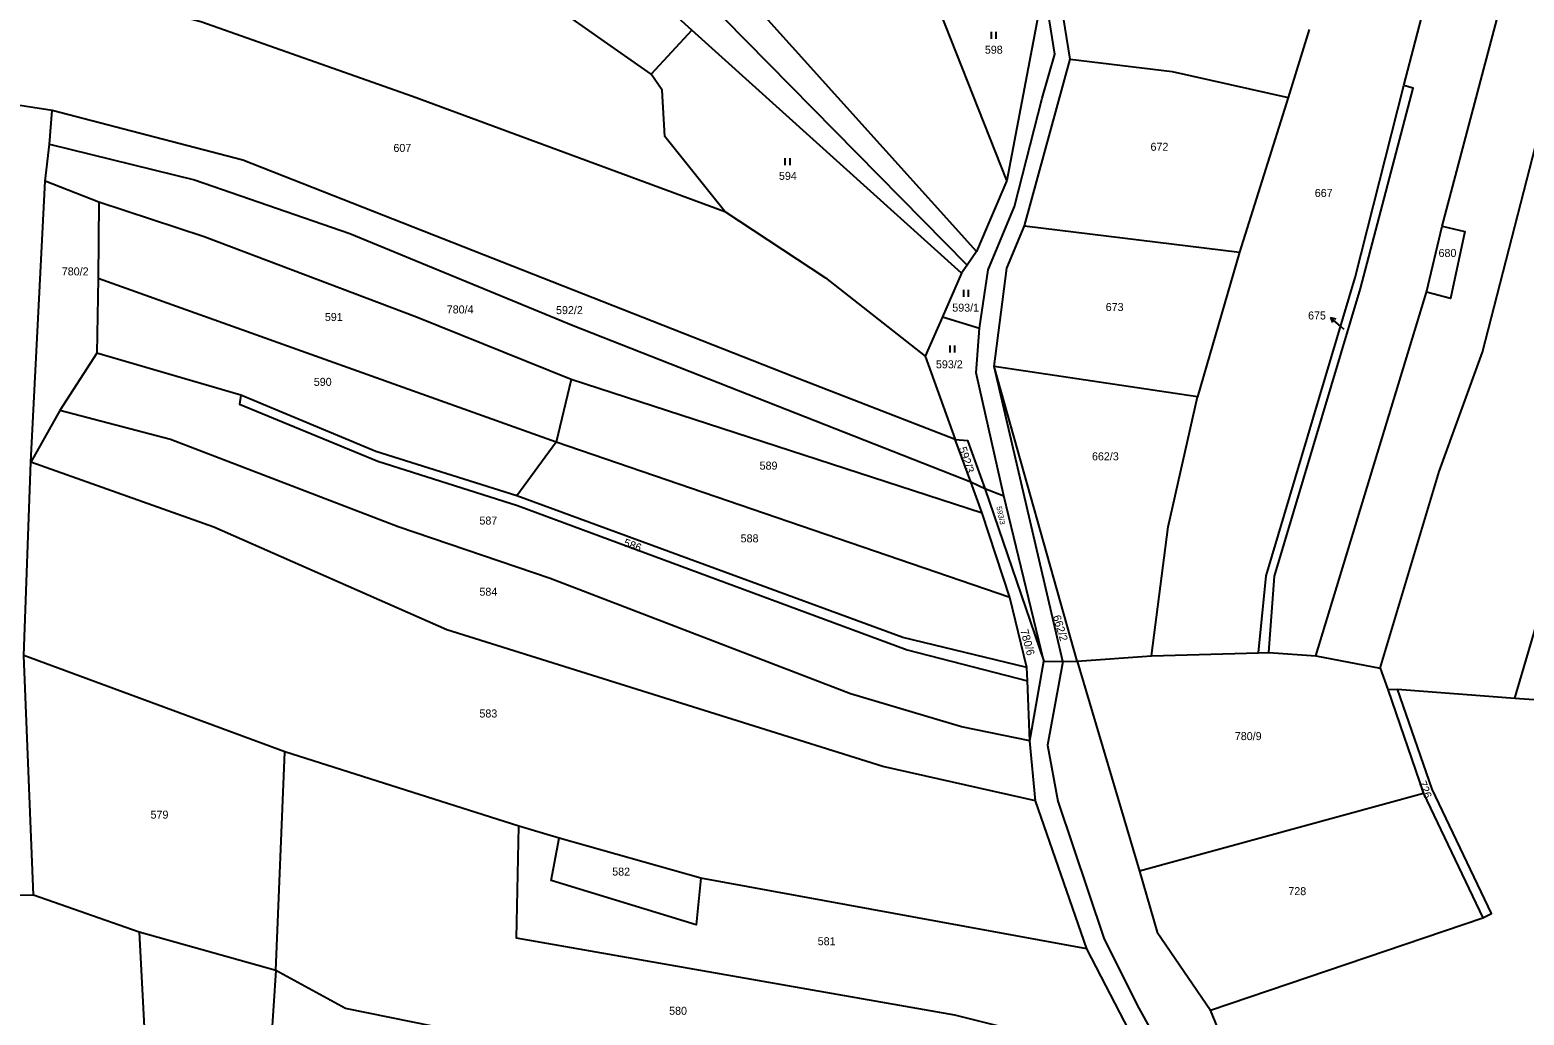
# Model space of a CAD drawing. Extents: x -680203 to -673936, y -1102717 to -1093650.
# Drawn here: x -678012.6 to -677695.3, y -1100146.1 to -1099936.9 of the extents above; entities that cross this region are included whole.
import ezdxf

# ---------------------------------------------------------------- set-up
doc = ezdxf.new("R2010")
doc.units = 0
for name, color, linetype in [('_Ideová část', 7, 'Continuous'), ('SOxx02xx_Staničení_Popis10', 7, 'Continuous'), ('SOxxxxxx_Koleje_hlavní_body_Popis10', 7, 'Continuous'), ('SOxxxxxx_Osa_bod_P', 7, 'Continuous'), ('x_prac', 7, 'Continuous')]:
    doc.layers.add(name, color=color, linetype=linetype)

msp = doc.modelspace()

# ---------------------------------------------------------------- linework, layer by layer
at = {"layer": '_Ideová část'}
msp.add_circle((-676417.7, -1099401.52), 1287.12, dxfattribs=at)
at = {"layer": 'SOxx02xx_Staničení_Popis10'}
for p, q in [((-677734.12, -1099999.94), (-677736.35, -1099997.93)), ((-677736.35, -1099997.93), (-677735.27, -1099998.23)), ((-677736.35, -1099997.93), (-677735.94, -1099998.97)), ((-677733.5, -1100000.5), (-677734.12, -1099999.94))]:
    msp.add_line(p, q, dxfattribs=at)
at = {"layer": 'SOxxxxxx_Koleje_hlavní_body_Popis10'}
for p, q in [((-677808.41, -1099938.79), (-677808.41, -1099937.29)), ((-677807.41, -1099938.79), (-677807.41, -1099937.29)), ((-677852.17, -1099965.58), (-677852.17, -1099964.08)), ((-677851.17, -1099965.58), (-677851.17, -1099964.08)), ((-677814.28, -1099993.56), (-677814.28, -1099992.06)), ((-677813.28, -1099993.56), (-677813.28, -1099992.06)), ((-677817.18, -1100005.4), (-677817.18, -1100003.9)), ((-677816.18, -1100005.4), (-677816.18, -1100003.9))]:
    msp.add_line(p, q, dxfattribs=at)
at = {"layer": 'x_prac'}
for p, q in [((-677920.69, -1099862.52), (-677811.6, -1099983.89)), ((-677813.57, -1099986.82), (-677925.17, -1099873.3)), ((-677720.79, -1099948.7), (-677701.89, -1099875.55)), ((-677872.05, -1099936.93), (-677929.48, -1099884.65)), ((-677797.24, -1099927.37), (-677805.15, -1099968.83)), ((-677805.15, -1099968.83), (-677819.4, -1099932.66)), ((-677872.05, -1099936.93), (-677880.66, -1099946.27)), ((-677814.72, -1099988.52), (-677872.05, -1099936.93)), ((-677740.91, -1099936.79), (-677745.35, -1099951.19)), ((-677801.38, -1099978.45), (-677791.66, -1099943.09)), ((-678007.9, -1099953.98), (-678038.65, -1099949.29)), ((-677745.35, -1099951.19), (-677755.7, -1099984.09)), ((-678008.46, -1099961.12), (-678007.9, -1099953.98)), ((-678009.36, -1099968.95), (-678008.46, -1099961.12)), ((-678012.4, -1100028.63), (-678009.36, -1099968.95)), ((-677997.99, -1099973.41), (-678009.36, -1099968.95)), ((-677805.15, -1099968.83), (-677811.6, -1099983.89)), ((-677997.99, -1099973.41), (-677998.1, -1099989.62)), ((-677801.38, -1099978.45), (-677755.7, -1099984.09)), ((-677715.99, -1099992.53), (-677712.67, -1099978.54)), ((-677811.6, -1099983.89), (-677813.57, -1099986.82)), ((-677813.57, -1099986.82), (-677814.72, -1099988.52)), ((-677755.7, -1099984.09), (-677764.63, -1100014.76)), ((-677998.1, -1099989.62), (-677998.43, -1100005.48)), ((-677900.83, -1100024.38), (-677998.1, -1099989.62)), ((-677814.72, -1099988.52), (-677818.76, -1099997.77)), ((-677739.49, -1100069.79), (-677715.99, -1099992.53)), ((-677818.76, -1099997.77), (-677822.44, -1100006.14)), ((-677818.76, -1099997.77), (-677810.91, -1100000.18)), ((-677998.43, -1100005.48), (-678006.27, -1100017.68)), ((-677967.82, -1100014.42), (-677998.43, -1100005.48)), ((-677822.44, -1100006.14), (-677816.12, -1100023.87)), ((-677793.2, -1100070.99), (-677807.79, -1100008.31)), ((-677790.21, -1100070.91), (-677807.79, -1100008.31)), ((-677764.63, -1100014.76), (-677807.79, -1100008.31)), ((-677897.63, -1100011.1), (-677900.83, -1100024.38)), ((-677810.36, -1100039.5), (-677897.63, -1100011.1)), ((-678006.27, -1100017.68), (-678012.4, -1100028.63)), ((-677900.83, -1100024.38), (-677909.21, -1100035.83)), ((-677804.5, -1100057.42), (-677900.83, -1100024.38)), ((-677812.79, -1100032.84), (-677816.12, -1100023.87)), ((-678013.93, -1100069.72), (-678012.4, -1100028.63)), ((-677812.79, -1100032.84), (-677809.76, -1100034.23)), ((-677810.36, -1100039.5), (-677812.79, -1100032.84)), ((-677809.76, -1100034.23), (-677805.77, -1100035.8)), ((-677809.76, -1100034.23), (-677797.29, -1100070.92)), ((-677797.29, -1100070.92), (-677805.77, -1100035.8)), ((-677804.5, -1100057.42), (-677810.36, -1100039.5)), ((-677800.84, -1100072.27), (-677804.5, -1100057.42)), ((-677774.4, -1100069.81), (-677751.68, -1100069.14)), ((-677751.68, -1100069.14), (-677749.49, -1100069.1)), ((-677749.49, -1100069.1), (-677739.49, -1100069.79)), ((-678011.85, -1100120.62), (-678013.93, -1100069.72)), ((-677958.47, -1100090.15), (-678013.93, -1100069.72)), ((-677800.74, -1100075.12), (-677800.84, -1100072.27)), ((-677800.25, -1100087.84), (-677797.29, -1100070.92)), ((-677797.29, -1100070.92), (-677793.2, -1100070.99)), ((-677793.2, -1100070.99), (-677790.21, -1100070.91)), ((-677790.21, -1100070.91), (-677774.4, -1100069.81)), ((-677790.21, -1100070.91), (-677776.96, -1100115.52)), ((-677739.49, -1100069.79), (-677725.86, -1100072.43)), ((-677725.86, -1100072.43), (-677724.21, -1100076.9)), ((-677800.25, -1100087.84), (-677800.74, -1100075.12)), ((-677724.21, -1100076.9), (-677722.18, -1100076.88)), ((-677724.21, -1100076.9), (-677716.63, -1100099.01)), ((-677722.18, -1100076.88), (-677697.24, -1100078.81)), ((-677697.24, -1100078.81), (-677682.69, -1100079.8)), ((-677799.05, -1100100.58), (-677800.25, -1100087.84)), ((-677960.41, -1100136.62), (-677958.47, -1100090.15)), ((-677908.77, -1100105.99), (-677958.47, -1100090.15)), ((-677788.12, -1100131.98), (-677799.05, -1100100.58)), ((-677716.63, -1100099.01), (-677776.96, -1100115.52)), ((-677716.63, -1100099.01), (-677704.05, -1100125.42)), ((-677900.19, -1100108.49), (-677908.77, -1100105.99)), ((-677870.15, -1100117.02), (-677900.19, -1100108.49)), ((-677788.12, -1100131.98), (-677870.15, -1100117.02)), ((-677989.41, -1100128.44), (-678011.85, -1100120.62)), ((-677761.9, -1100145), (-677704.05, -1100125.42)), ((-677960.41, -1100136.62), (-677989.41, -1100128.44)), ((-677775.54, -1100156.29), (-677788.12, -1100131.98))]:
    msp.add_line(p, q, dxfattribs=at)
for points in [[(-677725.86, -1100072.43), (-677713.33, -1100030.64), (-677704.08, -1100005.32), (-677680.91, -1099915.24), (-677663.7, -1099850.08), (-677649.9, -1099804.24)], [(-677712.67, -1099978.54), (-677678.33, -1099848.87), (-677667.92, -1099813.74)], [(-677697.24, -1100078.81), (-677688.12, -1100047.76), (-677679.11, -1100021.14), (-677663.31, -1099955.37), (-677640.29, -1099864.19)], [(-677880.66, -1099946.27), (-677903.81, -1099930.01), (-677916.12, -1099923.61), (-677930.96, -1099918.47), (-677942.7, -1099912.28)], [(-678040.65, -1099919.85), (-678008.56, -1099926.48), (-677976.28, -1099935.1), (-677931.37, -1099950.95), (-677865.02, -1099975.4)], [(-677791.66, -1099943.09), (-677794.06, -1099928.04), (-677790.7, -1099922.47)], [(-677810.91, -1100000.18), (-677809.11, -1099987.84), (-677803.46, -1099974.39), (-677797.59, -1099951.39), (-677794.9, -1099942.05), (-677797.24, -1099927.37)], [(-677791.66, -1099943.09), (-677770.01, -1099945.72), (-677745.35, -1099951.19)], [(-677865.02, -1099975.4), (-677877.75, -1099959.5), (-677878.35, -1099949.68), (-677880.66, -1099946.27)], [(-677751.68, -1100069.14), (-677750.04, -1100052.8), (-677731.14, -1099989.46), (-677720.79, -1099948.7)], [(-677749.49, -1100069.1), (-677748.26, -1100052.9), (-677730.02, -1099991.8), (-677718.84, -1099949.25), (-677720.79, -1099948.7)], [(-677816.12, -1100023.87), (-677850.57, -1100010.44), (-677967.37, -1099964.56), (-678007.9, -1099953.98)], [(-678008.46, -1099961.12), (-677977.63, -1099968.67), (-677944.68, -1099980.12), (-677897.22, -1099999.67), (-677812.79, -1100032.84)], [(-677897.63, -1100011.1), (-677930.51, -1099997.86), (-677975.63, -1099980.81), (-677997.99, -1099973.41)], [(-677865.02, -1099975.4), (-677843.62, -1099989.52), (-677822.44, -1100006.14)], [(-677807.79, -1100008.31), (-677805.09, -1099987.45), (-677801.38, -1099978.45)], [(-677712.67, -1099978.54), (-677707.88, -1099979.69), (-677710.88, -1099993.87), (-677715.99, -1099992.53)], [(-677805.77, -1100035.8), (-677811.63, -1100009.67), (-677810.91, -1100000.18)], [(-677967.82, -1100014.42), (-677968.12, -1100016.33), (-677938.74, -1100028.46), (-677909.06, -1100037.89), (-677826.29, -1100068.53), (-677800.74, -1100075.12)], [(-677909.21, -1100035.83), (-677939.14, -1100026.36), (-677967.82, -1100014.42)], [(-677774.4, -1100069.81), (-677770.88, -1100042.4), (-677764.63, -1100014.76)], [(-677800.25, -1100087.84), (-677814.76, -1100084.88), (-677838.33, -1100077.86), (-677902.14, -1100053.34), (-677934.43, -1100042.41), (-677982.76, -1100023.85), (-678006.27, -1100017.68)], [(-677816.12, -1100023.87), (-677813.49, -1100024.06), (-677809.76, -1100034.23)], [(-677799.05, -1100100.58), (-677831.48, -1100093.28), (-677924.03, -1100064.29), (-677973.56, -1100042.43), (-678012.4, -1100028.63)], [(-677800.84, -1100072.27), (-677827.23, -1100065.86), (-677909.21, -1100035.83)], [(-677793.2, -1100070.99), (-677796.52, -1100088.79), (-677794.31, -1100100.66), (-677784.49, -1100129.74), (-677777.47, -1100143.98), (-677766.95, -1100162.88), (-677727.54, -1100238.94), (-677717.53, -1100256.99), (-677714.73, -1100265.98), (-677704.49, -1100280.54), (-677672.93, -1100317.78), (-677664.57, -1100331.57), (-677637.41, -1100366.48), (-677616.03, -1100389.56)], [(-677704.05, -1100125.42), (-677702.2, -1100124.51), (-677714.79, -1100098.12), (-677722.18, -1100076.88)], [(-677775.54, -1100156.29), (-677816.18, -1100146.1), (-677909.25, -1100129.73), (-677908.77, -1100105.99)], [(-677870.15, -1100117.02), (-677871.08, -1100126.91), (-677901.93, -1100117.49), (-677900.19, -1100108.49)], [(-677776.96, -1100115.52), (-677773.16, -1100128.48), (-677761.9, -1100145)], [(-678002.33, -1100192.97), (-678018.27, -1100190.01), (-678022.95, -1100181.73), (-678026.3, -1100120.57), (-678011.85, -1100120.62)], [(-677989.41, -1100128.44), (-677986.63, -1100180.99), (-677983.6, -1100198.4)], [(-677960.41, -1100136.62), (-677961.36, -1100151.64), (-677967.26, -1100192.6)], [(-677765.95, -1100175.61), (-677819.74, -1100170.26), (-677945.58, -1100144.69), (-677960.41, -1100136.62)], [(-677729.04, -1100223.16), (-677747.13, -1100180.86), (-677761.9, -1100145)]]:
    msp.add_lwpolyline(points, dxfattribs=at)

# ---------------------------------------------------------------- texts
at = {"layer": 'SOxxxxxx_Osa_bod_P'}
for s, p in [('598', (-677809.79, -1099941.92)), ('607', (-677935.41, -1099962.78)), ('672', (-677774.61, -1099962.53)), ('594', (-677853.52, -1099968.71)), ('667', (-677739.72, -1099972.34)), ('680', (-677713.43, -1099985.08)), ('780/2', (-678005.84, -1099989)), ('780/4', (-677924.08, -1099997.07)), ('592/2', (-677900.87, -1099997.22)), ('593/1', (-677816.71, -1099996.69)), ('673', (-677784.12, -1099996.56)), ('591', (-677949.97, -1099998.68)), ('675', (-677741.14, -1099998.36)), ('593/2', (-677820.18, -1100008.73)), ('590', (-677952.32, -1100012.45)), ('662/3', (-677787.04, -1100028.27)), ('589', (-677857.63, -1100030.24)), ('587', (-677917.14, -1100041.91)), ('588', (-677861.66, -1100045.69)), ('584', (-677917.14, -1100057.02)), ('583', (-677917.14, -1100082.88)), ('780/9', (-677756.7, -1100087.68)), ('579', (-677986.99, -1100104.36)), ('582', (-677888.94, -1100116.46)), ('728', (-677745.33, -1100120.61)), ('581', (-677845.29, -1100131.24)), ('580', (-677876.85, -1100146.01))]:
    msp.add_text(s, height=1.7, dxfattribs=at).set_placement(p)
for s, height, rotation, p in [('592/3', 1.7, 288, (-677815.37, -1100025.71)), ('593/3', 1.14, 282, (-677807.35, -1100038.16)), ('586', 1.7, 340, (-677886.66, -1100046.44)), ('662/2', 1.7, 287, (-677795.39, -1100061.42)), ('780/6', 1.7, 285, (-677802.27, -1100064.37)), ('726', 1.7, 291, (-677717.72, -1100096.7))]:
    msp.add_text(s, height=height, rotation=rotation, dxfattribs=at).set_placement(p)

doc.saveas('drawing.dxf')
